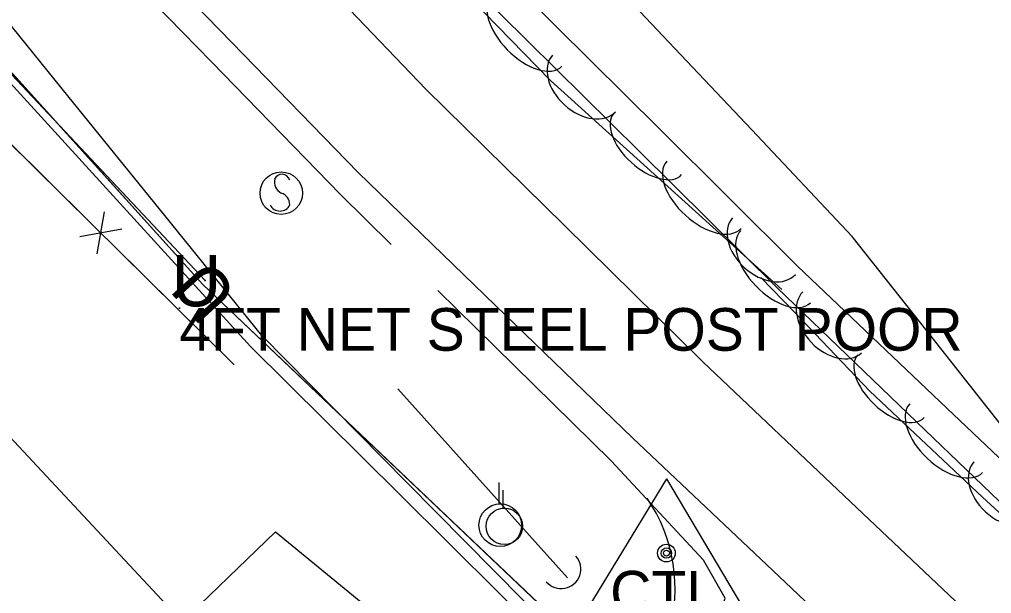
# Model space of a CAD drawing. Extents: x 954793 to 988390, y 1867850 to 1924428.
# Drawn here: x 955383 to 955496.9, y 1923286.3 to 1923353.5 of the extents above; entities that cross this region are included whole.
import ezdxf

# ---------------------------------------------------------------- set-up
doc = ezdxf.new("R2010")
doc.units = 0
for name, color, linetype in [('Default', 7, 'Continuous'), ('S_BUILDING', 7, 'Continuous'), ('S_CROSS_DRAIN', 7, 'Continuous'), ('S_DITCHLINE', 7, 'Continuous'), ('S_DRIVEWAY', 7, 'Continuous'), ('S_EDGE_PAVEMENT', 7, 'Continuous'), ('S_FENCE', 7, 'Continuous'), ('S_FIBER_OPTIC_CABLE', 7, 'Continuous'), ('S_MSC_PT_SYM', 7, 'Continuous'), ('S_PAVEMENT_CROWN', 7, 'Continuous'), ('S_PRIMARY_CTL', 7, 'Continuous'), ('S_SHOULDER', 7, 'Continuous'), ('S_SIGN', 7, 'Continuous'), ('S_STREAM', 7, 'Continuous'), ('S_SURVEY_TEXT_ANNOT', 7, 'Continuous'), ('S_TREE', 7, 'Continuous'), ('S_UNDERGROUND_CABLE', 7, 'Continuous'), ('S_UTILITY_POLE', 7, 'Continuous'), ('S_UTL_PT_SYM', 7, 'Continuous')]:
    doc.layers.add(name, color=color, linetype=linetype)

msp = doc.modelspace()

# ---------------------------------------------------------------- linework, layer by layer
at = {"layer": 'S_BUILDING'}
msp.add_lwpolyline([(955344.67, 1923288.37), (955372.67, 1923314.52), (955401.33, 1923283.81), (955373.62, 1923257.95), (955360.4, 1923272.11), (955356.27, 1923270.7), (955342.74, 1923285.15), (955345.38, 1923287.61)], close=True, dxfattribs=at)
at = {"layer": 'S_CROSS_DRAIN'}
msp.add_arc((955446.5, 1923289.15), 2.3, 220.6369, 40.9661, dxfattribs=at)
at = {"layer": 'S_DITCHLINE'}
for points in [[(955650.3, 1923158.47), (955652.45, 1923170.96), (955639.32, 1923187.19), (955635.02, 1923195.86), (955625.5, 1923199.37), (955612.95, 1923207.35), (955596.81, 1923221.95), (955580.67, 1923236.54), (955566.66, 1923247.89), (955552.65, 1923259.24), (955538.65, 1923270.59), (955524.64, 1923281.94), (955511.38, 1923293.93), (955498.13, 1923305.92), (955489.37, 1923317.02), (955480.61, 1923328.12), (955468.84, 1923340.59), (955457.06, 1923353.07), (955445.28, 1923365.54), (955433.5, 1923378.02), (955424.62, 1923389.29), (955415.74, 1923400.56), (955403.81, 1923414.52), (955391.89, 1923428.48)], [(955602.51, 1923124.59), (955592.04, 1923135.09), (955581.57, 1923145.58), (955571.1, 1923156.08), (955560.62, 1923166.58), (955550.15, 1923177.08), (955539.68, 1923187.57), (955529.21, 1923198.07), (955518.74, 1923208.57), (955508.26, 1923219.06), (955497.79, 1923229.56), (955487.32, 1923240.06), (955476.85, 1923250.55), (955466.37, 1923261.05), (955455.9, 1923271.55), (955445.43, 1923282.05), (955428.43, 1923299.27), (955411.44, 1923316.5), (955400.06, 1923330.55), (955388.69, 1923344.59), (955377.32, 1923358.64)], [(955601.98, 1923122.45), (955591.52, 1923132.98), (955581.06, 1923143.52), (955570.6, 1923154.06), (955560.14, 1923164.6), (955549.68, 1923175.14), (955539.22, 1923185.68), (955528.75, 1923196.22), (955518.29, 1923206.75), (955507.83, 1923217.29), (955497.37, 1923227.83), (955486.91, 1923238.37), (955476.45, 1923248.91), (955465.99, 1923259.45), (955455.52, 1923269.99), (955445.06, 1923280.52), (955427.59, 1923297.86), (955410.11, 1923315.2), (955398.03, 1923328.45), (955385.96, 1923341.69), (955373.88, 1923354.94)]]:
    msp.add_lwpolyline(points, dxfattribs=at)
at = {"layer": 'S_DRIVEWAY'}
msp.add_lwpolyline([(955447.53, 1923247.28), (955438.02, 1923227.96), (955428.87, 1923236.82), (955406.74, 1923273.01), (955400.89, 1923281.79), (955413.04, 1923293.51), (955438.26, 1923272.79)], dxfattribs=at)
msp.add_ellipse((955441.14, 1923286.88), major_axis=(18.12, 4.63), ratio=0.99936, start_param=5.742096, end_param=6.634001, dxfattribs=at)
at = {"layer": 'S_EDGE_PAVEMENT'}
for points in [[(955607.44, 1923192.49), (955590.45, 1923208.84), (955573.47, 1923225.19), (955556.88, 1923240.93), (955540.3, 1923256.68), (955523.38, 1923272.72), (955506.47, 1923288.77), (955489.14, 1923305.43), (955471.81, 1923322.09), (955455.61, 1923338.13), (955439.41, 1923354.17), (955425.48, 1923368.74), (955411.54, 1923383.31), (955396.45, 1923400.33), (955381.36, 1923417.34), (955369.11, 1923433.09), (955356.86, 1923448.83), (955344.91, 1923466.12), (955339.01, 1923474.65)], [(955607.58, 1923159.39), (955590.59, 1923175.45), (955573.52, 1923191.68), (955556.45, 1923207.9), (955540.27, 1923223.23), (955524.08, 1923238.55), (955507.32, 1923254.63), (955490.56, 1923270.7), (955472.74, 1923287.59), (955454.91, 1923304.47), (955438.82, 1923320.03), (955422.72, 1923335.59), (955407.9, 1923350.84), (955393.08, 1923366.09), (955378.19, 1923383.07), (955363.31, 1923400.05), (955350.19, 1923416.78), (955337.08, 1923433.51), (955324.77, 1923451.12), (955314.88, 1923465.28)]]:
    msp.add_lwpolyline(points, dxfattribs=at)
at = {"layer": 'S_FENCE'}
for p, q in [((955392.14, 1923326.06), (955392.98, 1923330.99)), ((955395.02, 1923328.97), (955390.1, 1923328.08))]:
    msp.add_line(p, q, dxfattribs=at)
for points in [[(955408.2, 1923313.07), (955344.84, 1923375.67)], [(955391.13, 1923329.93), (955376.92, 1923343.98)], [(955408.2, 1923313.07), (955393.98, 1923327.12)]]:
    msp.add_lwpolyline(points, dxfattribs=at)
at = {"layer": 'S_FIBER_OPTIC_CABLE'}
msp.add_line((955404.78, 1923322.96), (955363.07, 1923367.33), dxfattribs=at)
msp.add_lwpolyline([(955404.78, 1923322.96), (955363.07, 1923367.33), (955311.64, 1923423.08), (955302, 1923426.36)], dxfattribs=at)
msp.add_lwpolyline([(955404.78, 1923322.96), (955363.07, 1923367.33), (955311.64, 1923423.08), (955302, 1923426.36)], dxfattribs=at)
at = {"layer": 'S_MSC_PT_SYM'}
msp.add_lwpolyline([(955401.77, 1923319.72), (955401.77, 1923319.77), (955401.77, 1923319.72), (955401.72, 1923319.72), (955401.77, 1923319.72), (955401.77, 1923319.67), (955401.77, 1923319.72), (955401.82, 1923319.72)], close=True, dxfattribs=at)
msp.add_lwpolyline([(955401.77, 1923319.72), (955401.77, 1923319.77), (955401.77, 1923319.72), (955401.72, 1923319.72), (955401.77, 1923319.72), (955401.77, 1923319.67), (955401.77, 1923319.72), (955401.82, 1923319.72)], close=True, dxfattribs=at)
msp.add_lwpolyline([(955401.77, 1923319.72), (955401.77, 1923319.77), (955401.77, 1923319.72), (955401.72, 1923319.72), (955401.77, 1923319.72), (955401.77, 1923319.67), (955401.77, 1923319.72), (955401.82, 1923319.72)], dxfattribs=at)
at = {"layer": 'S_PAVEMENT_CROWN'}
msp.add_lwpolyline([(955615.88, 1923168.09), (955599.04, 1923184.1), (955582.05, 1923200.31), (955565.07, 1923216.53), (955548.94, 1923231.83), (955532.81, 1923247.13), (955515.25, 1923263.88), (955497.69, 1923280.64), (955480.4, 1923297.02), (955463.11, 1923313.4), (955446.89, 1923329.39), (955430.66, 1923345.37), (955416.37, 1923360.32), (955402.08, 1923375.28), (955387.04, 1923391.97), (955372, 1923408.67), (955359.11, 1923424.98), (955346.23, 1923441.3), (955334.55, 1923458.5), (955322.88, 1923475.71), (955311.48, 1923493.88), (955300.09, 1923512.05)], dxfattribs=at)
at = {"layer": 'S_PRIMARY_CTL'}
for q in [(955448.79, 1923283.19), (955468.65, 1923283.19)]:
    msp.add_line((955458.83, 1923299.71), q, dxfattribs=at)
for radius in [1.04, 0.609, 0.344]:
    msp.add_circle((955458.83, 1923291.01), radius, dxfattribs=at)
at = {"layer": 'S_SHOULDER'}
for points in [[(955426.57, 1923327.18), (955420.64, 1923333.01), (955405.53, 1923348.55), (955390.43, 1923364.09), (955375.47, 1923380.99), (955360.5, 1923397.89), (955347.22, 1923414.52), (955333.95, 1923431.15), (955321.57, 1923448.9), (955311.93, 1923462.71)], [(955609.93, 1923195.17), (955593.1, 1923211.44), (955576.27, 1923227.7), (955559.64, 1923243.5), (955543.02, 1923259.29), (955526.13, 1923275.33), (955509.23, 1923291.37), (955491.7, 1923308), (955474.17, 1923324.64), (955458.01, 1923340.7), (955441.85, 1923356.76), (955428.02, 1923371.05), (955414.2, 1923385.34), (955400.64, 1923400.33), (955387.07, 1923415.32), (955385.2, 1923418.85)], [(955604.28, 1923161.12), (955603.92, 1923161.2), (955603.63, 1923161.29), (955601.97, 1923162.09), (955588.43, 1923173.31), (955571.43, 1923189.35), (955554.42, 1923205.39), (955538.16, 1923220.9), (955521.9, 1923236.41), (955504.78, 1923252.23), (955487.66, 1923268.05), (955479.85, 1923274.52), (955476.21, 1923275.77), (955473.98, 1923274.78), (955464.98, 1923283.49), (955465.72, 1923285.72), (955463.18, 1923290.2), (955452.34, 1923301.84), (955436.49, 1923317.42), (955432.05, 1923321.79)]]:
    msp.add_lwpolyline(points, dxfattribs=at)
at = {"layer": 'S_SIGN'}
msp.add_circle((955413.71, 1923333.18), 2.49, dxfattribs=at)
for centre, radius, start, end in [((955414.4, 1923334.51), 1.5, 167.1196, 241.9813), ((955413.79, 1923334.45), 0.95, 16.5258, 156.8957), ((955413.3, 1923331.84), 1.4, 358.6529, 73.7063), ((955413.56, 1923332.36), 1.28, 204.641, 335.359)]:
    msp.add_arc(centre, radius, start, end, dxfattribs=at)
at = {"layer": 'S_STREAM'}
msp.add_lwpolyline([(955427.36, 1923310.26), (955447.23, 1923288.11)], dxfattribs=at)
at = {"layer": 'S_TREE'}
for points in [[(955472.34, 1923321.88), (955445.24, 1923346.38), (955409.5, 1923383.06), (955379.27, 1923414.75), (955373.86, 1923420.55), (955346.35, 1923449.6), (955327.56, 1923493.86), (955324.45, 1923516.54), (955326.26, 1923529.92), (955334.13, 1923540.77), (955340.06, 1923560.56), (955343.87, 1923583.56), (955349.84, 1923614.85), (955353.27, 1923627.65)], [(955609.25, 1923193.66), (955587.2, 1923213.98), (955566.77, 1923232.63), (955547.35, 1923251.43), (955534.88, 1923262.42), (955528.15, 1923268.7), (955513.88, 1923281), (955495.85, 1923297.56), (955482.66, 1923309.98), (955473.83, 1923319.23), (955469.9, 1923323.29)]]:
    msp.add_lwpolyline(points, dxfattribs=at)
for centre, major_axis, ratio in [((955442.49, 1923352.24), (4.1, -4.2), 0.55008), ((955449.17, 1923346.04), (3.68, -3.32), 0.685311), ((955456.64, 1923338.94), (3.97, -3.59), 0.540699), ((955463.22, 1923332.99), (4.35, -3.94), 0.55008), ((955470.26, 1923326.97), (3.68, -3.32), 0.685311), ((955471.63, 1923324.55), (4.08, -4.22), 0.55008), ((955478.25, 1923318.05), (3.42, -3.58), 0.685311), ((955485.15, 1923310.55), (3.89, -3.67), 0.540699), ((955491.6, 1923304.47), (4.27, -4.02), 0.55008), ((955498.51, 1923298.35), (3.65, -3.35), 0.685311)]:
    msp.add_ellipse(centre, major_axis=major_axis, ratio=ratio, start_param=3.141593, end_param=6.283185, dxfattribs=at)
at = {"layer": 'S_UNDERGROUND_CABLE'}
for p, q in [((955404.51, 1923322.47), (955363.54, 1923367.87)), ((955611.24, 1923126.24), (955404.51, 1923322.47))]:
    msp.add_line(p, q, dxfattribs=at)
msp.add_lwpolyline([(955676.89, 1923057.8), (955611.24, 1923126.24), (955404.51, 1923322.47), (955363.54, 1923367.87), (955311.33, 1923422.76)], dxfattribs=at)
msp.add_lwpolyline([(955676.89, 1923057.8), (955611.24, 1923126.24), (955404.51, 1923322.47), (955363.54, 1923367.87), (955311.33, 1923422.76)], dxfattribs=at)
at = {"layer": 'S_UTILITY_POLE'}
for p, q in [((955439.23, 1923296.81), (955439.23, 1923299.29)), ((955439.72, 1923296.29), (955439.72, 1923298.4))]:
    msp.add_line(p, q, dxfattribs=at)
for centre, radius in [((955439.37, 1923294.29), 2.5), ((955439.85, 1923294.15), 2.13)]:
    msp.add_circle(centre, radius, dxfattribs=at)
at = {"layer": 'S_UTL_PT_SYM'}
msp.add_lwpolyline([(955404.78, 1923322.96), (955404.78, 1923323.01), (955404.78, 1923322.96), (955404.73, 1923322.96), (955404.78, 1923322.96), (955404.78, 1923322.91), (955404.78, 1923322.96), (955404.83, 1923322.96)], dxfattribs=at)
msp.add_lwpolyline([(955404.78, 1923322.96), (955404.74, 1923322.92), (955404.78, 1923322.96), (955404.81, 1923322.92), (955404.78, 1923322.96), (955404.82, 1923322.99), (955404.78, 1923322.96), (955404.75, 1923322.99)], close=True, dxfattribs=at)
msp.add_lwpolyline([(955404.78, 1923322.96), (955404.74, 1923322.92), (955404.78, 1923322.96), (955404.81, 1923322.92), (955404.78, 1923322.96), (955404.82, 1923322.99), (955404.78, 1923322.96), (955404.75, 1923322.99)], close=True, dxfattribs=at)

# ---------------------------------------------------------------- texts
at = {"layer": 'Default'}
for rotation, p in [(360, (955400.88, 1923319.92)), (132.0601, (955408.83, 1923321.48))]:
    msp.add_text('U', height=6, rotation=rotation, dxfattribs=at).set_placement(p)
at = {"layer": 'S_PRIMARY_CTL'}
msp.add_text('CTL', height=5, rotation=360, dxfattribs=at).set_placement((955452.24, 1923283.93))
at = {"layer": 'S_SURVEY_TEXT_ANNOT'}
msp.add_text('4FT NET STEEL POST POOR', height=5, dxfattribs=at).set_placement((955401.77, 1923314.72))

doc.saveas('drawing.dxf')
